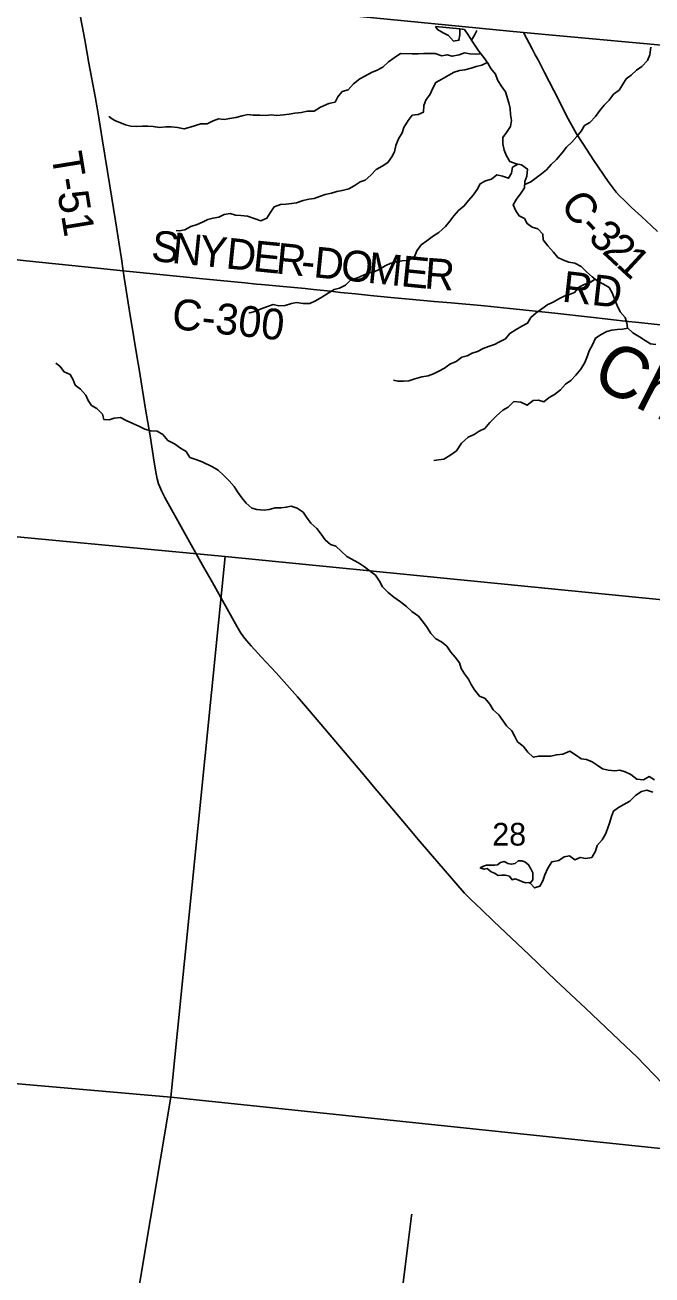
# Model space of a CAD drawing. Extents: x 1410790 to 1770854, y 566777 to 831614.
# Drawn here: x 1573512 to 1579614, y 730938 to 743103 of the extents above; entities that cross this region are included whole.
import ezdxf

# ---------------------------------------------------------------- set-up
doc = ezdxf.new("R2010")
doc.units = 0
for name, color, linetype in [('GM_X_Adjacent_County', 7, 'Continuous'), ('GM_X_County', 7, 'Continuous'), ('GM_X_County_Road', 7, 'Continuous'), ('GM_X_County_Road_Text', 7, 'Continuous'), ('GM_X_Minor_Lake', 7, 'Continuous'), ('GM_X_Minor_River', 7, 'Continuous'), ('GM_X_Minor_River_Text', 7, 'Continuous'), ('GM_X_Section', 7, 'Continuous'), ('GM_X_Section_Text', 7, 'Continuous'), ('GM_X_Township', 7, 'Continuous'), ('GM_X_Township_Road', 7, 'Continuous'), ('GM_X_Township_Road_Text', 7, 'Continuous'), ('GM_X_Township_Subdivision', 7, 'Continuous')]:
    doc.layers.add(name, color=color, linetype=linetype)

msp = doc.modelspace()

# ---------------------------------------------------------------- linework, layer by layer
at = {"layer": 'GM_X_Adjacent_County'}
msp.add_lwpolyline([(1573718, 743486), (1578363, 743031), (1581192, 742769), (1583476, 742573), (1586458, 742292)], dxfattribs=at)
at = {"layer": 'GM_X_County'}
msp.add_lwpolyline([(1573718, 743486), (1578363, 743031), (1581192, 742769), (1583476, 742573), (1586458, 742292)], dxfattribs=at)
at = {"layer": 'GM_X_County_Road'}
for points in [[(1579668, 741093), (1579608, 741149), (1579513, 741238), (1579416, 741327), (1579345, 741395), (1579299, 741441), (1579266, 741477), (1579235, 741515), (1579187, 741581), (1579049, 741785), (1578940, 741948), (1578878, 742045), (1578846, 742101), (1578799, 742188), (1578660, 742466), (1578569, 742640), (1578508, 742756), (1578477, 742814), (1578447, 742872), (1578363, 743031)], [(1573019, 740861), (1573069, 740856), (1573265, 740836), (1573525, 740808), (1574096, 740750), (1574373, 740721), (1574467, 740711)], [(1574467, 740711), (1575050, 740653)], [(1579716, 732801), (1579465, 733060), (1579359, 733163), (1578966, 733535), (1578679, 733805), (1578418, 734054), (1578073, 734381), (1577954, 734494), (1577848, 734596), (1577790, 734654), (1577724, 734727), (1577457, 735038), (1577340, 735175), (1577224, 735313), (1576938, 735651), (1576790, 735827), (1576536, 736127), (1576282, 736428), (1576164, 736565), (1575956, 736797), (1575811, 736953), (1575712, 737062), (1575669, 737112), (1575639, 737150), (1575611, 737191), (1575578, 737247), (1575337, 737676), (1575241, 737847), (1575064, 738162), (1574872, 738506), (1574843, 738564), (1574823, 738608), (1574812, 738639), (1574799, 738686), (1574789, 738734), (1574770, 738847), (1574729, 739106), (1574686, 739365), (1574623, 739754), (1574602, 739883), (1574572, 740061), (1574527, 740336), (1574476, 740644), (1574467, 740711)], [(1575050, 740653), (1575211, 740637), (1575652, 740594), (1575766, 740582), (1575815, 740577), (1576060, 740554), (1576239, 740537), (1576321, 740529), (1576484, 740511), (1576582, 740501), (1576728, 740486), (1576875, 740471), (1577071, 740452), (1577251, 740435), (1577495, 740412), (1577659, 740398), (1577985, 740369), (1578230, 740344), (1578670, 740299), (1578784, 740286), (1578898, 740271), (1579045, 740255), (1579159, 740243), (1579240, 740235), (1579354, 740220), (1579485, 740206), (1579844, 740169)]]:
    msp.add_lwpolyline(points, dxfattribs=at)
at = {"layer": 'GM_X_Minor_Lake'}
msp.add_line((1577507, 743089), (1577744, 743066), dxfattribs=at)
for points in [[(1577744, 743066), (1577744, 743007), (1577735, 742955), (1577681, 742946), (1577635, 743000), (1577581, 743027), (1577526, 743058), (1577507, 743089)], [(1578188, 734954), (1578174, 734961), (1578140, 734952), (1578110, 734929), (1578080, 734925), (1578004, 734927), (1577974, 734916), (1577943, 734899), (1577981, 734886), (1578011, 734893), (1578048, 734862), (1578082, 734847), (1578117, 734826), (1578149, 734830), (1578189, 734829), (1578227, 734818), (1578252, 734785), (1578284, 734794), (1578319, 734779), (1578353, 734764), (1578385, 734753), (1578417, 734757), (1578428, 734750)], [(1578428, 734750), (1578453, 734784), (1578454, 734822), (1578453, 734852), (1578434, 734890), (1578413, 734931), (1578378, 734960), (1578346, 734967), (1578312, 734967), (1578282, 734942), (1578244, 734935), (1578210, 734942), (1578188, 734954)]]:
    msp.add_lwpolyline(points, dxfattribs=at)
at = {"layer": 'GM_X_Minor_River'}
for points in [[(1578289, 741295), (1578263, 741352), (1578294, 741409), (1578341, 741468), (1578373, 741519), (1578378, 741579), (1578396, 741633), (1578401, 741700), (1578344, 741742), (1578293, 741753), (1578230, 741773), (1578197, 741828), (1578175, 741885), (1578162, 741947), (1578164, 742007), (1578197, 742058), (1578236, 742115), (1578246, 742173), (1578237, 742233), (1578235, 742291), (1578220, 742344), (1578187, 742453), (1578145, 742512), (1578110, 742569), (1578090, 742623), (1578047, 742681), (1578015, 742731), (1577976, 742788), (1577928, 742848), (1577891, 742905), (1577857, 742956), (1577824, 743007), (1577788, 743058), (1577744, 743066)], [(1577857, 742955), (1577886, 743003), (1577911, 743049)], [(1577949, 742822), (1577897, 742819), (1577843, 742822), (1577790, 742831), (1577737, 742811), (1577671, 742798), (1577620, 742814), (1577570, 742803), (1577504, 742825), (1577450, 742824), (1577393, 742826), (1577339, 742823), (1577281, 742823), (1577165, 742826), (1577106, 742783), (1577051, 742745), (1576994, 742692), (1576941, 742663), (1576883, 742641), (1576820, 742605), (1576770, 742578), (1576709, 742531), (1576657, 742471), (1576599, 742454), (1576558, 742403), (1576530, 742352), (1576470, 742339), (1576389, 742302), (1576327, 742265), (1576259, 742263), (1576203, 742250), (1576139, 742244), (1576084, 742235), (1576028, 742227), (1575964, 742223), (1575909, 742228), (1575857, 742223), (1575799, 742225), (1575733, 742225), (1575681, 742232), (1575627, 742219), (1575565, 742203), (1575505, 742193), (1575449, 742182), (1575397, 742189), (1575344, 742169), (1575284, 742140), (1575222, 742140), (1575170, 742125), (1575119, 742109), (1575061, 742092), (1574998, 742104), (1574936, 742113), (1574884, 742111), (1574820, 742106), (1574760, 742114), (1574709, 742119), (1574657, 742119), (1574595, 742114), (1574543, 742118), (1574489, 742131), (1574387, 742174), (1574336, 742207), (1574334, 742217)], [(1578375, 741549), (1578434, 741576), (1578487, 741614), (1578538, 741653), (1578589, 741694), (1578634, 741744), (1578685, 741795), (1578739, 741860), (1578782, 741913), (1578835, 741963), (1578884, 742018), (1578926, 742071), (1578957, 742124), (1579008, 742155), (1579065, 742212), (1579108, 742270), (1579148, 742322), (1579197, 742372), (1579240, 742429), (1579293, 742470), (1579328, 742521), (1579362, 742578), (1579412, 742615), (1579464, 742662), (1579516, 742700), (1579570, 742757), (1579593, 742814), (1579603, 742886)], [(1578011, 742737), (1577958, 742713), (1577904, 742700), (1577854, 742682), (1577794, 742667), (1577740, 742661), (1577689, 742644), (1577637, 742613), (1577570, 742575), (1577511, 742544), (1577480, 742487), (1577456, 742430), (1577413, 742371), (1577394, 742319), (1577392, 742255), (1577337, 742233), (1577281, 742226), (1577240, 742173), (1577200, 742104), (1577183, 742053), (1577146, 741994), (1577122, 741930), (1577109, 741870), (1577083, 741819), (1577042, 741764), (1576987, 741729), (1576931, 741697), (1576879, 741642), (1576824, 741594), (1576774, 741577), (1576717, 741536), (1576664, 741508), (1576598, 741493), (1576546, 741481), (1576494, 741466), (1576433, 741452), (1576377, 741435), (1576325, 741414), (1576275, 741408), (1576220, 741395), (1576156, 741373), (1576106, 741364), (1576054, 741358), (1575998, 741357), (1575938, 741333), (1575898, 741276), (1575867, 741224), (1575808, 741196), (1575753, 741215), (1575678, 741241), (1575614, 741249), (1575560, 741252), (1575509, 741268), (1575449, 741259), (1575398, 741231), (1575342, 741224), (1575292, 741209), (1575241, 741185), (1575187, 741162), (1575126, 741142), (1575068, 741109), (1575012, 741099), (1574984, 741103)], [(1578310, 741750), (1578258, 741718), (1578247, 741662), (1578219, 741611), (1578158, 741631), (1578103, 741644), (1578052, 741602), (1577995, 741585), (1577943, 741556), (1577913, 741503), (1577874, 741446), (1577829, 741395), (1577787, 741342), (1577732, 741298), (1577685, 741245), (1577646, 741194), (1577605, 741141), (1577541, 741082), (1577489, 741052), (1577424, 741003), (1577369, 740963), (1577325, 740904), (1577298, 740841), (1577241, 740812), (1577181, 740808), (1577127, 740799), (1577071, 740786), (1577016, 740760), (1576966, 740727), (1576911, 740701), (1576861, 740690), (1576806, 740667), (1576748, 740643), (1576684, 740622), (1576632, 740572), (1576572, 740543), (1576521, 740529), (1576463, 740494), (1576400, 740454), (1576341, 740417), (1576285, 740393), (1576219, 740392), (1576155, 740402), (1576105, 740393), (1576043, 740373), (1575981, 740371), (1575927, 740382), (1575871, 740364), (1575810, 740341), (1575758, 740318), (1575700, 740302), (1575690, 740304)], [(1579652, 739992), (1579599, 740000), (1579548, 740031), (1579493, 740067), (1579428, 740108), (1579377, 740154), (1579369, 740204), (1579352, 740256), (1579305, 740310), (1579275, 740373), (1579249, 740437), (1579226, 740496), (1579196, 740547), (1579141, 740582), (1579090, 740606), (1579031, 740651), (1578976, 740699), (1578926, 740752), (1578863, 740786), (1578805, 740795), (1578754, 740815), (1578698, 740840), (1578654, 740893), (1578602, 740953), (1578555, 741012), (1578553, 741068), (1578502, 741119), (1578449, 741135), (1578398, 741170), (1578373, 741221), (1578322, 741244), (1578289, 741295)], [(1579060, 740629), (1579007, 740592), (1578955, 740577), (1578903, 740552), (1578861, 740501), (1578811, 740481), (1578759, 740464), (1578708, 740439), (1578653, 740407), (1578599, 740384), (1578542, 740340), (1578487, 740301), (1578436, 740256), (1578403, 740201), (1578346, 740173), (1578293, 740138), (1578229, 740102), (1578187, 740047), (1578131, 740020), (1578080, 739995), (1578024, 739973), (1577971, 739956), (1577917, 739924), (1577864, 739909), (1577814, 739884), (1577764, 739870), (1577707, 739827), (1577648, 739801), (1577595, 739762), (1577541, 739733), (1577488, 739707), (1577436, 739690), (1577374, 739680), (1577307, 739659), (1577249, 739641), (1577197, 739636), (1577141, 739638), (1577099, 739645)], [(1579379, 740152), (1579327, 740143), (1579275, 740140), (1579223, 740134), (1579173, 740119), (1579120, 740090), (1579065, 740056), (1579036, 739989), (1579004, 739933), (1578985, 739882), (1578960, 739818), (1578922, 739753), (1578873, 739695), (1578823, 739642), (1578771, 739609), (1578723, 739552), (1578664, 739508), (1578614, 739477), (1578563, 739434), (1578509, 739452), (1578457, 739447), (1578398, 739403), (1578337, 739432), (1578269, 739438), (1578214, 739383), (1578161, 739353), (1578098, 739296), (1578037, 739234), (1577987, 739175), (1577933, 739151), (1577882, 739118), (1577826, 739093), (1577760, 739033), (1577712, 738960), (1577647, 738914), (1577589, 738879), (1577536, 738871), (1577492, 738864)], [(1574127, 739450), (1574105, 739501), (1574052, 739560), (1574001, 739598), (1573981, 739648), (1573952, 739701), (1573893, 739729), (1573852, 739782), (1573811, 739811)], [(1579187, 735851), (1579133, 735863), (1579082, 735898), (1579031, 735931), (1578978, 735955), (1578926, 735962), (1578871, 736000), (1578813, 736035), (1578746, 736005), (1578684, 736001), (1578630, 735988), (1578566, 735986), (1578510, 735987), (1578458, 735976), (1578407, 736026), (1578359, 736085), (1578304, 736127), (1578279, 736179), (1578249, 736234), (1578198, 736281), (1578162, 736334), (1578123, 736389), (1578069, 736437), (1578036, 736494), (1577990, 736547), (1577936, 736572), (1577888, 736632), (1577855, 736685), (1577827, 736736), (1577788, 736787), (1577758, 736841), (1577741, 736896), (1577697, 736949), (1577658, 737000), (1577618, 737057), (1577567, 737099), (1577512, 737128), (1577463, 737181), (1577427, 737238), (1577392, 737289), (1577342, 737349), (1577277, 737394), (1577224, 737444), (1577168, 737489), (1577101, 737535), (1577046, 737581), (1576992, 737636), (1576961, 737691), (1576923, 737748), (1576872, 737787), (1576815, 737831), (1576758, 737868), (1576644, 737929), (1576588, 737983), (1576537, 738032), (1576486, 738048), (1576433, 738093), (1576394, 738146), (1576352, 738203), (1576293, 738255), (1576251, 738312), (1576218, 738363), (1576160, 738402), (1576104, 738420), (1576054, 738409), (1576004, 738404), (1575946, 738404), (1575890, 738387), (1575840, 738381), (1575770, 738389), (1575719, 738400), (1575664, 738449), (1575621, 738500), (1575581, 738558), (1575548, 738610), (1575498, 738668), (1575447, 738717), (1575393, 738771), (1575338, 738802), (1575235, 738853), (1575176, 738874), (1575117, 738894), (1575080, 738951), (1575027, 738984), (1574966, 739026), (1574901, 739060), (1574853, 739119), (1574798, 739151), (1574738, 739154), (1574677, 739168), (1574620, 739199), (1574562, 739223), (1574497, 739254), (1574442, 739284), (1574380, 739278), (1574330, 739259), (1574278, 739264), (1574266, 739317), (1574213, 739372), (1574158, 739400), (1574127, 739450)], [(1579639, 735757), (1579588, 735789), (1579530, 735758), (1579466, 735762), (1579409, 735809), (1579354, 735835), (1579301, 735852), (1579251, 735844), (1579187, 735851)], [(1579622, 735638), (1579565, 735655), (1579513, 735643), (1579458, 735608), (1579399, 735550), (1579340, 735517), (1579289, 735488), (1579239, 735452), (1579219, 735400), (1579204, 735344), (1579180, 735281), (1579163, 735227), (1579128, 735172), (1579080, 735117), (1579063, 735064), (1579027, 735001), (1578971, 734992), (1578916, 735002), (1578863, 734977), (1578812, 735018), (1578758, 735006), (1578707, 734971), (1578639, 734959), (1578602, 734898), (1578572, 734833), (1578551, 734773), (1578523, 734722), (1578471, 734705), (1578428, 734750)]]:
    msp.add_lwpolyline(points, dxfattribs=at)
at = {"layer": 'GM_X_Section'}
for points in [[(1570104, 738435), (1575459, 737930), (1574933, 732667), (1569584, 733136)], [(1575459, 737930), (1580763, 737405), (1580227, 734750), (1579852, 732153), (1574933, 732667)], [(1569584, 733136), (1574933, 732667), (1574037, 727327), (1569081, 727784)], [(1579852, 732153), (1579378, 726811), (1574037, 727327), (1574933, 732667)]]:
    msp.add_lwpolyline(points, close=True, dxfattribs=at)
at = {"layer": 'GM_X_Township'}
msp.add_lwpolyline([(1586458, 742292), (1583476, 742573), (1581192, 742769), (1578363, 743031), (1573718, 743486)], dxfattribs=at)
at = {"layer": 'GM_X_Township_Road'}
msp.add_lwpolyline([(1574467, 740711), (1574451, 740826), (1574429, 740971), (1574394, 741198), (1574339, 741538), (1574266, 741975), (1574244, 742119), (1574230, 742199), (1574214, 742295), (1574195, 742408), (1574135, 742731), (1574094, 742957), (1574039, 743246)], dxfattribs=at)
at = {"layer": 'GM_X_Township_Subdivision'}
msp.add_lwpolyline([(1576686, 727078), (1576691, 727111), (1576741, 727468), (1576769, 727679), (1576801, 727939), (1576829, 728151), (1576869, 728443), (1576906, 728719), (1576927, 728882), (1576952, 729061), (1576992, 729336), (1577019, 729531), (1577075, 729954), (1577102, 730165), (1577119, 730295), (1577141, 730458), (1577165, 730653), (1577242, 731255), (1577275, 731515), (1577277, 731531)], dxfattribs=at)

# ---------------------------------------------------------------- texts
at = {"layer": 'GM_X_County_Road_Text'}
for s, rotation, p in [('C', 305.0953, (1578713, 741360)), ('S', 354.2076, (1574733, 740809)), ('N', 354.21, (1574934, 740788)), ('-', 314.0608, (1578888, 741119)), ('3', 316.1731, (1578982, 741021)), ('Y', 354.2053, (1575197, 740762)), ('D', 354.21, (1575459, 740735)), ('E', 354.2088, (1575722, 740709)), ('R', 354.2059, (1575945, 740686)), ('2', 317.1208, (1579119, 740890)), ('D', 354.2053, (1576313, 740649)), ('O', 354.21, (1576576, 740622)), ('M', 354.2101, (1576838, 740595)), ('E', 354.3072, (1577163, 740562)), ('R', 355.5601, (1577393, 740540)), ('1', 317.2553, (1579255, 740763)), ('-', 354.2105, (1576190, 740661)), ('RD', 353.6606, (1578731, 740412)), ('C-300', 353.9636, (1574933, 740147))]:
    msp.add_text(s, height=300, rotation=rotation, dxfattribs=at).set_placement(p)
at = {"layer": 'GM_X_Minor_River_Text'}
msp.add_text('Chapman', height=500, rotation=333.0178, dxfattribs=at).set_placement((1579005, 739613))
at = {"layer": 'GM_X_Section_Text'}
msp.add_text('28', height=221, rotation=0, dxfattribs=at).set_placement((1578060, 735117))
at = {"layer": 'GM_X_Township_Road_Text'}
msp.add_text('T-51', height=300, rotation=279.2289, dxfattribs=at).set_placement((1573767, 741844))

doc.saveas('drawing.dxf')
